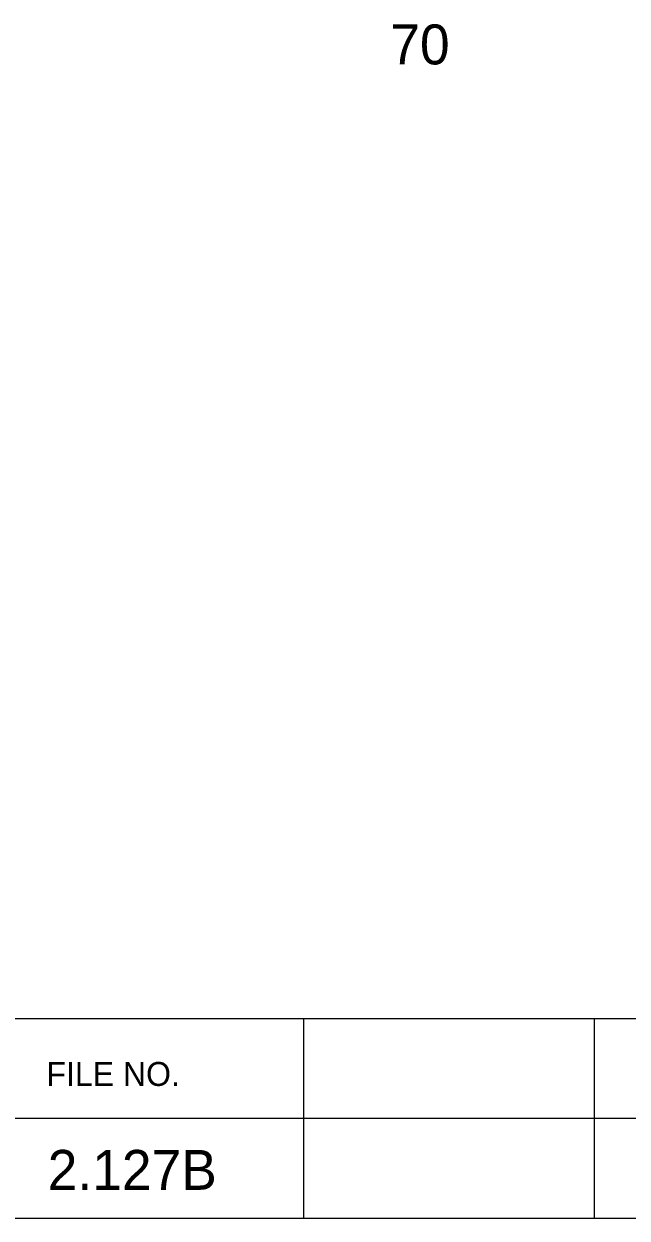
# Model space of a CAD drawing. Extents: x 1000 to 1162, y 999 to 8520.
# Drawn here: x 1145.41 to 1152.97, y 8230.05 to 8245.01 of the extents above; entities that cross this region are included whole.
import ezdxf

# ---------------------------------------------------------------- set-up
doc = ezdxf.new("R2010")
doc.units = 0
for name, color, linetype in [('Level 20', 7, 'Continuous'), ('Level 3', 7, 'Continuous'), ('Level 56', 7, 'Continuous')]:
    doc.layers.add(name, color=color, linetype=linetype)

msp = doc.modelspace()

# ---------------------------------------------------------------- linework, layer by layer
at = {"layer": 'Level 3'}
for p, q in [((1133.055, 8232.546), (1161.555, 8232.546)), ((1133.055, 8232.546), (1161.555, 8232.546)), ((1133.055, 8232.546), (1161.555, 8232.546)), ((1133.055, 8232.546), (1161.555, 8232.546)), ((1133.055, 8232.546), (1161.555, 8232.546)), ((1133.055, 8232.546), (1161.555, 8232.546)), ((1133.055, 8232.546), (1161.555, 8232.546)), ((1133.055, 8232.546), (1161.555, 8232.546)), ((1133.055, 8232.546), (1161.555, 8232.546)), ((1133.055, 8232.546), (1161.555, 8232.546)), ((1133.055, 8232.546), (1161.555, 8232.546)), ((1133.055, 8232.546), (1161.555, 8232.546)), ((1133.055, 8232.546), (1161.555, 8232.546)), ((1133.055, 8232.546), (1161.555, 8232.546)), ((1133.055, 8232.546), (1161.555, 8232.546)), ((1133.055, 8232.546), (1161.555, 8232.546)), ((1133.055, 8232.546), (1161.555, 8232.546)), ((1133.055, 8232.546), (1161.555, 8232.546)), ((1133.055, 8232.546), (1161.555, 8232.546)), ((1133.055, 8232.546), (1161.555, 8232.546)), ((1133.055, 8232.546), (1161.555, 8232.546)), ((1133.055, 8232.546), (1161.555, 8232.546)), ((1133.055, 8232.546), (1161.555, 8232.546)), ((1133.055, 8232.546), (1161.555, 8232.546)), ((1133.055, 8232.546), (1161.555, 8232.546)), ((1133.055, 8232.546), (1161.555, 8232.546)), ((1133.055, 8232.546), (1161.555, 8232.546)), ((1133.055, 8232.546), (1161.555, 8232.546)), ((1133.055, 8232.546), (1161.555, 8232.546)), ((1133.055, 8232.546), (1161.555, 8232.546)), ((1133.055, 8232.546), (1161.555, 8232.546)), ((1133.055, 8232.546), (1161.555, 8232.546)), ((1133.055, 8232.546), (1161.555, 8232.546)), ((1133.055, 8232.546), (1161.555, 8232.546)), ((1133.055, 8232.546), (1161.555, 8232.546)), ((1133.055, 8232.546), (1161.555, 8232.546)), ((1133.055, 8232.546), (1161.555, 8232.546)), ((1133.055, 8232.546), (1161.555, 8232.546)), ((1133.055, 8232.546), (1161.555, 8232.546)), ((1133.055, 8232.546), (1161.555, 8232.546)), ((1133.055, 8232.546), (1161.555, 8232.546)), ((1133.055, 8232.546), (1161.555, 8232.546)), ((1133.055, 8232.546), (1161.555, 8232.546)), ((1133.055, 8232.546), (1161.555, 8232.546)), ((1133.055, 8232.546), (1161.555, 8232.546)), ((1133.055, 8232.546), (1161.555, 8232.546)), ((1133.055, 8232.546), (1161.555, 8232.546)), ((1133.055, 8232.546), (1161.555, 8232.546)), ((1133.055, 8232.546), (1161.555, 8232.546)), ((1133.055, 8232.546), (1161.555, 8232.546)), ((1133.055, 8232.546), (1161.555, 8232.546)), ((1133.055, 8232.546), (1161.555, 8232.546)), ((1133.055, 8232.546), (1161.555, 8232.546)), ((1133.055, 8232.546), (1161.555, 8232.546)), ((1133.055, 8232.546), (1161.555, 8232.546)), ((1133.055, 8232.546), (1161.555, 8232.546)), ((1133.055, 8232.546), (1161.555, 8232.546)), ((1133.055, 8232.546), (1161.555, 8232.546)), ((1133.055, 8232.546), (1161.555, 8232.546)), ((1133.055, 8232.546), (1161.555, 8232.546)), ((1133.055, 8232.546), (1161.555, 8232.546)), ((1148.913, 8232.546), (1148.913, 8230.046)), ((1148.913, 8232.546), (1148.913, 8230.046)), ((1148.913, 8232.546), (1148.913, 8230.046)), ((1148.913, 8232.546), (1148.913, 8230.046)), ((1148.913, 8232.546), (1148.913, 8230.046)), ((1148.913, 8232.546), (1148.913, 8230.046)), ((1148.913, 8232.546), (1148.913, 8230.046)), ((1148.913, 8232.546), (1148.913, 8230.046)), ((1148.913, 8232.546), (1148.913, 8230.046)), ((1148.913, 8232.546), (1148.913, 8230.046)), ((1148.913, 8232.546), (1148.913, 8230.046)), ((1148.913, 8232.546), (1148.913, 8230.046)), ((1148.913, 8232.546), (1148.913, 8230.046)), ((1148.913, 8232.546), (1148.913, 8230.046)), ((1148.913, 8232.546), (1148.913, 8230.046)), ((1148.913, 8232.546), (1148.913, 8230.046)), ((1148.913, 8232.546), (1148.913, 8230.046)), ((1148.913, 8232.546), (1148.913, 8230.046)), ((1148.913, 8232.546), (1148.913, 8230.046)), ((1148.913, 8232.546), (1148.913, 8230.046)), ((1148.913, 8232.546), (1148.913, 8230.046)), ((1148.913, 8232.546), (1148.913, 8230.046)), ((1148.913, 8232.546), (1148.913, 8230.046)), ((1148.913, 8232.546), (1148.913, 8230.046)), ((1148.913, 8232.546), (1148.913, 8230.046)), ((1148.913, 8232.546), (1148.913, 8230.046)), ((1148.913, 8232.546), (1148.913, 8230.046)), ((1148.913, 8232.546), (1148.913, 8230.046)), ((1148.913, 8232.546), (1148.913, 8230.046)), ((1148.913, 8232.546), (1148.913, 8230.046)), ((1148.913, 8232.546), (1148.913, 8230.046)), ((1148.913, 8232.546), (1148.913, 8230.046)), ((1148.913, 8232.546), (1148.913, 8230.046)), ((1148.913, 8232.546), (1148.913, 8230.046)), ((1148.913, 8232.546), (1148.913, 8230.046)), ((1148.913, 8232.546), (1148.913, 8230.046)), ((1148.913, 8232.546), (1148.913, 8230.046)), ((1148.913, 8232.546), (1148.913, 8230.046)), ((1148.913, 8232.546), (1148.913, 8230.046)), ((1148.913, 8232.546), (1148.913, 8230.046)), ((1148.913, 8232.546), (1148.913, 8230.046)), ((1148.913, 8232.546), (1148.913, 8230.046)), ((1148.913, 8232.546), (1148.913, 8230.046)), ((1148.913, 8232.546), (1148.913, 8230.046)), ((1148.913, 8232.546), (1148.913, 8230.046)), ((1148.913, 8232.546), (1148.913, 8230.046)), ((1148.913, 8232.546), (1148.913, 8230.046)), ((1148.913, 8232.546), (1148.913, 8230.046)), ((1148.913, 8232.546), (1148.913, 8230.046)), ((1148.913, 8232.546), (1148.913, 8230.046)), ((1148.913, 8232.546), (1148.913, 8230.046)), ((1148.913, 8232.546), (1148.913, 8230.046)), ((1148.913, 8232.546), (1148.913, 8230.046)), ((1148.913, 8232.546), (1148.913, 8230.046)), ((1148.913, 8232.546), (1148.913, 8230.046)), ((1148.913, 8232.546), (1148.913, 8230.046)), ((1148.913, 8232.546), (1148.913, 8230.046)), ((1148.913, 8232.546), (1148.913, 8230.046)), ((1148.913, 8232.546), (1148.913, 8230.046)), ((1148.913, 8232.546), (1148.913, 8230.046)), ((1148.913, 8232.546), (1148.913, 8230.046)), ((1152.554, 8232.546), (1152.554, 8230.046)), ((1152.554, 8232.546), (1152.554, 8230.046)), ((1152.554, 8232.546), (1152.554, 8230.046)), ((1152.554, 8232.546), (1152.554, 8230.046)), ((1152.554, 8232.546), (1152.554, 8230.046)), ((1152.554, 8232.546), (1152.554, 8230.046)), ((1152.554, 8232.546), (1152.554, 8230.046)), ((1152.554, 8232.546), (1152.554, 8230.046)), ((1152.554, 8232.546), (1152.554, 8230.046)), ((1152.554, 8232.546), (1152.554, 8230.046)), ((1152.554, 8232.546), (1152.554, 8230.046)), ((1152.554, 8232.546), (1152.554, 8230.046)), ((1152.554, 8232.546), (1152.554, 8230.046)), ((1152.554, 8232.546), (1152.554, 8230.046)), ((1152.554, 8232.546), (1152.554, 8230.046)), ((1152.554, 8232.546), (1152.554, 8230.046)), ((1152.554, 8232.546), (1152.554, 8230.046)), ((1152.554, 8232.546), (1152.554, 8230.046)), ((1152.554, 8232.546), (1152.554, 8230.046)), ((1152.554, 8232.546), (1152.554, 8230.046)), ((1152.554, 8232.546), (1152.554, 8230.046)), ((1152.554, 8232.546), (1152.554, 8230.046)), ((1152.554, 8232.546), (1152.554, 8230.046)), ((1152.554, 8232.546), (1152.554, 8230.046)), ((1152.554, 8232.546), (1152.554, 8230.046)), ((1152.554, 8232.546), (1152.554, 8230.046)), ((1152.554, 8232.546), (1152.554, 8230.046)), ((1152.554, 8232.546), (1152.554, 8230.046)), ((1152.554, 8232.546), (1152.554, 8230.046)), ((1152.554, 8232.546), (1152.554, 8230.046)), ((1152.554, 8232.546), (1152.554, 8230.046)), ((1152.554, 8232.546), (1152.554, 8230.046)), ((1152.554, 8232.546), (1152.554, 8230.046)), ((1152.554, 8232.546), (1152.554, 8230.046)), ((1152.554, 8232.546), (1152.554, 8230.046)), ((1152.554, 8232.546), (1152.554, 8230.046)), ((1152.554, 8232.546), (1152.554, 8230.046)), ((1152.554, 8232.546), (1152.554, 8230.046)), ((1152.554, 8232.546), (1152.554, 8230.046)), ((1152.554, 8232.546), (1152.554, 8230.046)), ((1152.554, 8232.546), (1152.554, 8230.046)), ((1152.554, 8232.546), (1152.554, 8230.046)), ((1152.554, 8232.546), (1152.554, 8230.046)), ((1152.554, 8232.546), (1152.554, 8230.046)), ((1152.554, 8232.546), (1152.554, 8230.046)), ((1152.554, 8232.546), (1152.554, 8230.046)), ((1152.554, 8232.546), (1152.554, 8230.046)), ((1152.554, 8232.546), (1152.554, 8230.046)), ((1152.554, 8232.546), (1152.554, 8230.046)), ((1152.554, 8232.546), (1152.554, 8230.046)), ((1152.554, 8232.546), (1152.554, 8230.046)), ((1152.554, 8232.546), (1152.554, 8230.046)), ((1152.554, 8232.546), (1152.554, 8230.046)), ((1152.554, 8232.546), (1152.554, 8230.046)), ((1152.554, 8232.546), (1152.554, 8230.046)), ((1152.554, 8232.546), (1152.554, 8230.046)), ((1152.554, 8232.546), (1152.554, 8230.046)), ((1152.554, 8232.546), (1152.554, 8230.046)), ((1152.554, 8232.546), (1152.554, 8230.046)), ((1152.554, 8232.546), (1152.554, 8230.046)), ((1152.554, 8232.546), (1152.554, 8230.046)), ((1133.055, 8231.296), (1161.555, 8231.296)), ((1133.055, 8231.296), (1161.555, 8231.296)), ((1133.055, 8231.296), (1161.555, 8231.296)), ((1133.055, 8231.296), (1161.555, 8231.296)), ((1133.055, 8231.296), (1161.555, 8231.296)), ((1133.055, 8231.296), (1161.555, 8231.296)), ((1133.055, 8231.296), (1161.555, 8231.296)), ((1133.055, 8231.296), (1161.555, 8231.296)), ((1133.055, 8231.296), (1161.555, 8231.296)), ((1133.055, 8231.296), (1161.555, 8231.296)), ((1133.055, 8231.296), (1161.555, 8231.296)), ((1133.055, 8231.296), (1161.555, 8231.296)), ((1133.055, 8231.296), (1161.555, 8231.296)), ((1133.055, 8231.296), (1161.555, 8231.296)), ((1133.055, 8231.296), (1161.555, 8231.296)), ((1133.055, 8231.296), (1161.555, 8231.296)), ((1133.055, 8231.296), (1161.555, 8231.296)), ((1133.055, 8231.296), (1161.555, 8231.296)), ((1133.055, 8231.296), (1161.555, 8231.296)), ((1133.055, 8231.296), (1161.555, 8231.296)), ((1133.055, 8231.296), (1161.555, 8231.296)), ((1133.055, 8231.296), (1161.555, 8231.296)), ((1133.055, 8231.296), (1161.555, 8231.296)), ((1133.055, 8231.296), (1161.555, 8231.296)), ((1133.055, 8231.296), (1161.555, 8231.296)), ((1133.055, 8231.296), (1161.555, 8231.296)), ((1133.055, 8231.296), (1161.555, 8231.296)), ((1133.055, 8231.296), (1161.555, 8231.296)), ((1133.055, 8231.296), (1161.555, 8231.296)), ((1133.055, 8231.296), (1161.555, 8231.296)), ((1133.055, 8231.296), (1161.555, 8231.296)), ((1133.055, 8231.296), (1161.555, 8231.296)), ((1133.055, 8231.296), (1161.555, 8231.296)), ((1133.055, 8231.296), (1161.555, 8231.296)), ((1133.055, 8231.296), (1161.555, 8231.296)), ((1133.055, 8231.296), (1161.555, 8231.296)), ((1133.055, 8231.296), (1161.555, 8231.296)), ((1133.055, 8231.296), (1161.555, 8231.296)), ((1133.055, 8231.296), (1161.555, 8231.296)), ((1133.055, 8231.296), (1161.555, 8231.296)), ((1133.055, 8231.296), (1161.555, 8231.296)), ((1133.055, 8231.296), (1161.555, 8231.296)), ((1133.055, 8231.296), (1161.555, 8231.296)), ((1133.055, 8231.296), (1161.555, 8231.296)), ((1133.055, 8231.296), (1161.555, 8231.296)), ((1133.055, 8231.296), (1161.555, 8231.296)), ((1133.055, 8231.296), (1161.555, 8231.296)), ((1133.055, 8231.296), (1161.555, 8231.296)), ((1133.055, 8231.296), (1161.555, 8231.296)), ((1133.055, 8231.296), (1161.555, 8231.296)), ((1133.055, 8231.296), (1161.555, 8231.296)), ((1133.055, 8231.296), (1161.555, 8231.296)), ((1133.055, 8231.296), (1161.555, 8231.296)), ((1133.055, 8231.296), (1161.555, 8231.296)), ((1133.055, 8231.296), (1161.555, 8231.296)), ((1133.055, 8231.296), (1161.555, 8231.296)), ((1133.055, 8231.296), (1161.555, 8231.296)), ((1133.055, 8231.296), (1161.555, 8231.296)), ((1133.055, 8231.296), (1161.555, 8231.296)), ((1133.055, 8231.296), (1161.555, 8231.296)), ((1133.055, 8231.296), (1161.555, 8231.296)), ((1133.055, 8230.046), (1161.555, 8230.046)), ((1133.055, 8230.046), (1161.555, 8230.046)), ((1133.055, 8230.046), (1161.555, 8230.046)), ((1133.055, 8230.046), (1161.555, 8230.046)), ((1133.055, 8230.046), (1161.555, 8230.046)), ((1133.055, 8230.046), (1161.555, 8230.046)), ((1133.055, 8230.046), (1161.555, 8230.046)), ((1133.055, 8230.046), (1161.555, 8230.046)), ((1133.055, 8230.046), (1161.555, 8230.046)), ((1133.055, 8230.046), (1161.555, 8230.046)), ((1133.055, 8230.046), (1161.555, 8230.046)), ((1133.055, 8230.046), (1161.555, 8230.046)), ((1133.055, 8230.046), (1161.555, 8230.046)), ((1133.055, 8230.046), (1161.555, 8230.046)), ((1133.055, 8230.046), (1161.555, 8230.046)), ((1133.055, 8230.046), (1161.555, 8230.046)), ((1133.055, 8230.046), (1161.555, 8230.046)), ((1133.055, 8230.046), (1161.555, 8230.046)), ((1133.055, 8230.046), (1161.555, 8230.046)), ((1133.055, 8230.046), (1161.555, 8230.046)), ((1133.055, 8230.046), (1161.555, 8230.046)), ((1133.055, 8230.046), (1161.555, 8230.046)), ((1133.055, 8230.046), (1161.555, 8230.046)), ((1133.055, 8230.046), (1161.555, 8230.046)), ((1133.055, 8230.046), (1161.555, 8230.046)), ((1133.055, 8230.046), (1161.555, 8230.046)), ((1133.055, 8230.046), (1161.555, 8230.046)), ((1133.055, 8230.046), (1161.555, 8230.046)), ((1133.055, 8230.046), (1161.555, 8230.046)), ((1133.055, 8230.046), (1161.555, 8230.046)), ((1133.055, 8230.046), (1161.555, 8230.046)), ((1133.055, 8230.046), (1161.555, 8230.046)), ((1133.055, 8230.046), (1161.555, 8230.046)), ((1133.055, 8230.046), (1161.555, 8230.046)), ((1133.055, 8230.046), (1161.555, 8230.046)), ((1133.055, 8230.046), (1161.555, 8230.046)), ((1133.055, 8230.046), (1161.555, 8230.046)), ((1133.055, 8230.046), (1161.555, 8230.046)), ((1133.055, 8230.046), (1161.555, 8230.046)), ((1133.055, 8230.046), (1161.555, 8230.046)), ((1133.055, 8230.046), (1161.555, 8230.046)), ((1133.055, 8230.046), (1161.555, 8230.046)), ((1133.055, 8230.046), (1161.555, 8230.046)), ((1133.055, 8230.046), (1161.555, 8230.046)), ((1133.055, 8230.046), (1161.555, 8230.046)), ((1133.055, 8230.046), (1161.555, 8230.046)), ((1133.055, 8230.046), (1161.555, 8230.046)), ((1133.055, 8230.046), (1161.555, 8230.046)), ((1133.055, 8230.046), (1161.555, 8230.046)), ((1133.055, 8230.046), (1161.555, 8230.046)), ((1133.055, 8230.046), (1161.555, 8230.046)), ((1133.055, 8230.046), (1161.555, 8230.046)), ((1133.055, 8230.046), (1161.555, 8230.046)), ((1133.055, 8230.046), (1161.555, 8230.046)), ((1133.055, 8230.046), (1161.555, 8230.046)), ((1133.055, 8230.046), (1161.555, 8230.046)), ((1133.055, 8230.046), (1161.555, 8230.046)), ((1133.055, 8230.046), (1161.555, 8230.046)), ((1133.055, 8230.046), (1161.555, 8230.046)), ((1133.055, 8230.046), (1161.555, 8230.046)), ((1133.055, 8230.046), (1161.555, 8230.046))]:
    msp.add_line(p, q, dxfattribs=at)

# ---------------------------------------------------------------- texts
at = {"layer": 'Level 20'}
msp.add_text('2.127B', height=0.5, dxfattribs=at).set_placement((1145.707, 8230.4))
at = {"layer": 'Level 3'}
msp.add_text('FILE NO.', height=0.3, dxfattribs=at).set_placement((1145.691, 8231.702))
msp.add_text('FILE NO.', height=0.3, dxfattribs=at).set_placement((1145.691, 8231.702))
msp.add_text('FILE NO.', height=0.3, dxfattribs=at).set_placement((1145.691, 8231.702))
msp.add_text('FILE NO.', height=0.3, dxfattribs=at).set_placement((1145.691, 8231.702))
msp.add_text('FILE NO.', height=0.3, dxfattribs=at).set_placement((1145.691, 8231.702))
msp.add_text('FILE NO.', height=0.3, dxfattribs=at).set_placement((1145.691, 8231.702))
msp.add_text('FILE NO.', height=0.3, dxfattribs=at).set_placement((1145.691, 8231.702))
msp.add_text('FILE NO.', height=0.3, dxfattribs=at).set_placement((1145.691, 8231.702))
msp.add_text('FILE NO.', height=0.3, dxfattribs=at).set_placement((1145.691, 8231.702))
msp.add_text('FILE NO.', height=0.3, dxfattribs=at).set_placement((1145.691, 8231.702))
msp.add_text('FILE NO.', height=0.3, dxfattribs=at).set_placement((1145.691, 8231.702))
msp.add_text('FILE NO.', height=0.3, dxfattribs=at).set_placement((1145.691, 8231.702))
msp.add_text('FILE NO.', height=0.3, dxfattribs=at).set_placement((1145.691, 8231.702))
msp.add_text('FILE NO.', height=0.3, dxfattribs=at).set_placement((1145.691, 8231.702))
msp.add_text('FILE NO.', height=0.3, dxfattribs=at).set_placement((1145.691, 8231.702))
msp.add_text('FILE NO.', height=0.3, dxfattribs=at).set_placement((1145.691, 8231.702))
msp.add_text('FILE NO.', height=0.3, dxfattribs=at).set_placement((1145.691, 8231.702))
msp.add_text('FILE NO.', height=0.3, dxfattribs=at).set_placement((1145.691, 8231.702))
msp.add_text('FILE NO.', height=0.3, dxfattribs=at).set_placement((1145.691, 8231.702))
msp.add_text('FILE NO.', height=0.3, dxfattribs=at).set_placement((1145.691, 8231.702))
msp.add_text('FILE NO.', height=0.3, dxfattribs=at).set_placement((1145.691, 8231.702))
msp.add_text('FILE NO.', height=0.3, dxfattribs=at).set_placement((1145.691, 8231.702))
msp.add_text('FILE NO.', height=0.3, dxfattribs=at).set_placement((1145.691, 8231.702))
msp.add_text('FILE NO.', height=0.3, dxfattribs=at).set_placement((1145.691, 8231.702))
msp.add_text('FILE NO.', height=0.3, dxfattribs=at).set_placement((1145.691, 8231.702))
msp.add_text('FILE NO.', height=0.3, dxfattribs=at).set_placement((1145.691, 8231.702))
msp.add_text('FILE NO.', height=0.3, dxfattribs=at).set_placement((1145.691, 8231.702))
msp.add_text('FILE NO.', height=0.3, dxfattribs=at).set_placement((1145.691, 8231.702))
msp.add_text('FILE NO.', height=0.3, dxfattribs=at).set_placement((1145.691, 8231.702))
msp.add_text('FILE NO.', height=0.3, dxfattribs=at).set_placement((1145.691, 8231.702))
msp.add_text('FILE NO.', height=0.3, dxfattribs=at).set_placement((1145.691, 8231.702))
msp.add_text('FILE NO.', height=0.3, dxfattribs=at).set_placement((1145.691, 8231.702))
msp.add_text('FILE NO.', height=0.3, dxfattribs=at).set_placement((1145.691, 8231.702))
msp.add_text('FILE NO.', height=0.3, dxfattribs=at).set_placement((1145.691, 8231.702))
msp.add_text('FILE NO.', height=0.3, dxfattribs=at).set_placement((1145.691, 8231.702))
msp.add_text('FILE NO.', height=0.3, dxfattribs=at).set_placement((1145.691, 8231.702))
msp.add_text('FILE NO.', height=0.3, dxfattribs=at).set_placement((1145.691, 8231.702))
msp.add_text('FILE NO.', height=0.3, dxfattribs=at).set_placement((1145.691, 8231.702))
msp.add_text('FILE NO.', height=0.3, dxfattribs=at).set_placement((1145.691, 8231.702))
msp.add_text('FILE NO.', height=0.3, dxfattribs=at).set_placement((1145.691, 8231.702))
msp.add_text('FILE NO.', height=0.3, dxfattribs=at).set_placement((1145.691, 8231.702))
msp.add_text('FILE NO.', height=0.3, dxfattribs=at).set_placement((1145.691, 8231.702))
msp.add_text('FILE NO.', height=0.3, dxfattribs=at).set_placement((1145.691, 8231.702))
msp.add_text('FILE NO.', height=0.3, dxfattribs=at).set_placement((1145.691, 8231.702))
msp.add_text('FILE NO.', height=0.3, dxfattribs=at).set_placement((1145.691, 8231.702))
msp.add_text('FILE NO.', height=0.3, dxfattribs=at).set_placement((1145.691, 8231.702))
msp.add_text('FILE NO.', height=0.3, dxfattribs=at).set_placement((1145.691, 8231.702))
msp.add_text('FILE NO.', height=0.3, dxfattribs=at).set_placement((1145.691, 8231.702))
msp.add_text('FILE NO.', height=0.3, dxfattribs=at).set_placement((1145.691, 8231.702))
msp.add_text('FILE NO.', height=0.3, dxfattribs=at).set_placement((1145.691, 8231.702))
msp.add_text('FILE NO.', height=0.3, dxfattribs=at).set_placement((1145.691, 8231.702))
msp.add_text('FILE NO.', height=0.3, dxfattribs=at).set_placement((1145.691, 8231.702))
msp.add_text('FILE NO.', height=0.3, dxfattribs=at).set_placement((1145.691, 8231.702))
msp.add_text('FILE NO.', height=0.3, dxfattribs=at).set_placement((1145.691, 8231.702))
msp.add_text('FILE NO.', height=0.3, dxfattribs=at).set_placement((1145.691, 8231.702))
msp.add_text('FILE NO.', height=0.3, dxfattribs=at).set_placement((1145.691, 8231.702))
msp.add_text('FILE NO.', height=0.3, dxfattribs=at).set_placement((1145.691, 8231.702))
msp.add_text('FILE NO.', height=0.3, dxfattribs=at).set_placement((1145.691, 8231.702))
msp.add_text('FILE NO.', height=0.3, dxfattribs=at).set_placement((1145.691, 8231.702))
msp.add_text('FILE NO.', height=0.3, dxfattribs=at).set_placement((1145.691, 8231.702))
msp.add_text('FILE NO.', height=0.3, dxfattribs=at).set_placement((1145.691, 8231.702))
at = {"layer": 'Level 56'}
msp.add_text('70', height=0.5, dxfattribs=at).set_placement((1150, 8244.5))

doc.saveas('drawing.dxf')
